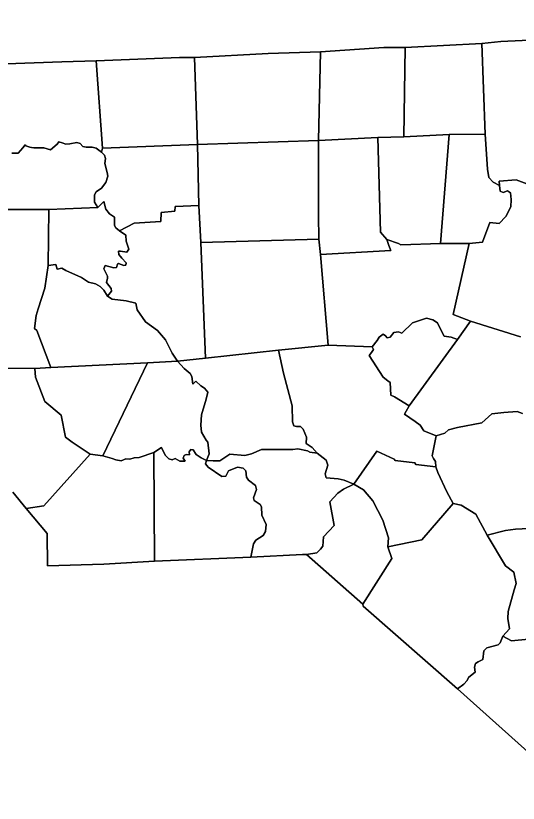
# Model space of a CAD drawing. Extents: x 1190067 to 1192950, y 891516 to 893460.
# Drawn here: x 1192858.87 to 1192883.25, y 893251.06 to 893289.31 of the extents above; entities that cross this region are included whole.
import ezdxf

# ---------------------------------------------------------------- set-up
doc = ezdxf.new("R2010")
doc.units = 0
doc.layers.add('Old_Level_11', color=7, linetype='Continuous')

msp = doc.modelspace()

# ---------------------------------------------------------------- linework, layer by layer
at = {"layer": 'Old_Level_11'}
for points in [[(1192902.736, 893289.311), (1192900.069, 893289.108), (1192898.02, 893289.01), (1192893.192, 893288.687), (1192891.696, 893288.571), (1192890.022, 893288.459), (1192886.96, 893288.289), (1192885.519, 893288.206), (1192882.413, 893288.061), (1192881.49, 893287.96), (1192877.765, 893287.777), (1192876.74, 893287.764), (1192873.664, 893287.558), (1192871.122, 893287.479), (1192867.546, 893287.278), (1192866.817, 893287.289), (1192862.776, 893287.12), (1192861.1, 893287.076), (1192858.415, 893286.982)], [(1192877.765, 893287.777), (1192881.49, 893287.96), (1192881.656, 893283.566), (1192879.906, 893283.545), (1192877.708, 893283.427), (1192877.765, 893287.777)], [(1192885.519, 893288.206), (1192884.98, 893287.406), (1192884.907, 893287.207), (1192885.132, 893283.015), (1192885.163, 893282.486), (1192885.082, 893282.225), (1192884.816, 893281.382), (1192884.966, 893281.157), (1192884.892, 893280.689), (1192883.147, 893281.339), (1192882.332, 893281.276), (1192882.339, 893281.068), (1192882.036, 893281.23), (1192881.822, 893281.462), (1192881.758, 893281.867), (1192881.656, 893283.566), (1192881.49, 893287.96), (1192882.413, 893288.061), (1192885.519, 893288.206)], [(1192871.122, 893287.479), (1192873.664, 893287.558), (1192873.564, 893283.246), (1192867.69, 893283.054), (1192867.546, 893287.278), (1192871.122, 893287.479)], [(1192877.765, 893287.777), (1192877.708, 893283.427), (1192876.443, 893283.393), (1192873.564, 893283.246), (1192873.664, 893287.558), (1192876.74, 893287.764), (1192877.765, 893287.777)], [(1192867.546, 893287.278), (1192867.69, 893283.054), (1192863.083, 893282.882), (1192862.776, 893287.12), (1192866.817, 893287.289), (1192867.546, 893287.278)], [(1192858.415, 893286.982), (1192861.1, 893287.076), (1192862.776, 893287.12), (1192863.083, 893282.882)], [(1192876.87, 893278.451), (1192876.98, 893278.153), (1192877.08, 893277.904), (1192873.663, 893277.708), (1192873.572, 893278.463), (1192873.557, 893279.623), (1192873.564, 893283.246), (1192876.443, 893283.393), (1192876.573, 893278.801), (1192876.87, 893278.451)], [(1192877.708, 893283.427), (1192879.906, 893283.545), (1192879.487, 893278.252), (1192877.563, 893278.183), (1192877.442, 893278.244), (1192876.87, 893278.451), (1192876.573, 893278.801), (1192876.443, 893283.393), (1192877.708, 893283.427)], [(1192879.906, 893283.545), (1192881.656, 893283.566), (1192881.758, 893281.867), (1192881.822, 893281.462), (1192882.036, 893281.23), (1192882.339, 893281.068), (1192882.371, 893280.794), (1192882.524, 893280.728), (1192882.727, 893280.8), (1192882.876, 893280.703), (1192882.918, 893280.381), (1192882.891, 893280.034), (1192882.655, 893279.554), (1192882.326, 893279.227), (1192881.879, 893279.263), (1192881.523, 893278.32), (1192880.871, 893278.252), (1192879.487, 893278.252), (1192879.906, 893283.545)], [(1192861.834, 893283.148), (1192861.991, 893283.101), (1192862.122, 893282.961), (1192862.28, 893282.929), (1192862.571, 893282.932), (1192862.776, 893282.88), (1192863.03, 893282.68), (1192863.177, 893282.539), (1192863.225, 893282.375), (1192863.2, 893282.139), (1192863.3, 893281.7), (1192863.346, 893281.521), (1192863.234, 893281.214), (1192863.028, 893280.932), (1192862.767, 893280.752), (1192862.689, 893280.616), (1192862.683, 893280.252), (1192862.851, 893279.997), (1192860.472, 893279.895), (1192858.281, 893279.897)], [(1192858.681, 893282.639), (1192858.988, 893282.642), (1192859.207, 893282.891), (1192859.319, 893283.04), (1192859.362, 893282.988), (1192859.549, 893282.922), (1192859.629, 893282.915), (1192859.741, 893282.904), (1192860.24, 893282.888), (1192860.554, 893282.794), (1192860.874, 893283.082), (1192860.965, 893283.184), (1192861.122, 893283.137), (1192861.293, 893283.073), (1192861.488, 893283.086), (1192861.834, 893283.148)], [(1192863.083, 893282.882), (1192863.03, 893282.68), (1192862.776, 893282.88), (1192862.571, 893282.932), (1192862.28, 893282.929), (1192862.122, 893282.961), (1192861.991, 893283.101), (1192861.834, 893283.148), (1192861.488, 893283.086), (1192861.293, 893283.073), (1192861.122, 893283.137), (1192860.965, 893283.184), (1192860.874, 893283.082), (1192860.554, 893282.794), (1192860.24, 893282.888), (1192859.741, 893282.904), (1192859.629, 893282.915), (1192859.549, 893282.922), (1192859.362, 893282.988), (1192859.319, 893283.04), (1192859.207, 893282.891), (1192858.988, 893282.642), (1192858.681, 893282.639)], [(1192863.083, 893282.882), (1192867.69, 893283.054), (1192867.759, 893280.091), (1192866.611, 893280.05), (1192866.586, 893279.814), (1192865.919, 893279.755), (1192865.904, 893279.313), (1192864.624, 893279.235), (1192863.909, 893278.862), (1192863.731, 893279.006), (1192863.663, 893279.124), (1192863.655, 893279.521), (1192863.415, 893279.688), (1192863.245, 893279.911), (1192863.138, 893280.287), (1192862.994, 893280.142), (1192862.851, 893279.997), (1192862.683, 893280.252), (1192862.689, 893280.616), (1192862.767, 893280.752), (1192863.028, 893280.932), (1192863.234, 893281.214), (1192863.346, 893281.521), (1192863.3, 893281.7), (1192863.2, 893282.139), (1192863.225, 893282.375), (1192863.177, 893282.539), (1192863.03, 893282.68), (1192863.083, 893282.882)], [(1192873.564, 893283.246), (1192873.557, 893279.623), (1192873.572, 893278.463), (1192867.857, 893278.305), (1192867.759, 893280.091), (1192867.69, 893283.054), (1192873.564, 893283.246)], [(1192883.36, 893273.722), (1192880.934, 893274.477), (1192880.105, 893274.793), (1192880.871, 893278.252), (1192881.523, 893278.32), (1192881.879, 893279.263), (1192882.326, 893279.227), (1192882.655, 893279.554), (1192882.891, 893280.034), (1192882.918, 893280.381), (1192882.876, 893280.703), (1192882.727, 893280.8), (1192882.524, 893280.728), (1192882.371, 893280.794), (1192882.339, 893281.068), (1192882.332, 893281.276), (1192883.147, 893281.339), (1192884.892, 893280.689)], [(1192863.138, 893280.287), (1192863.245, 893279.911), (1192863.415, 893279.688), (1192863.655, 893279.521), (1192863.663, 893279.124), (1192863.731, 893279.006), (1192863.909, 893278.862), (1192864.21, 893278.658), (1192864.227, 893278.355), (1192864.364, 893277.977), (1192864.252, 893277.83), (1192863.951, 893277.875), (1192863.854, 893277.869), (1192863.87, 893277.709), (1192864.013, 893277.537), (1192864.23, 893277.309), (1192864.219, 893277.2), (1192864.12, 893277.178), (1192863.858, 893277.283), (1192863.805, 893277.241), (1192863.757, 893277.087), (1192863.627, 893277.068), (1192863.204, 893277.173), (1192863.14, 893277.021), (1192863.329, 893276.67), (1192863.318, 893276.561), (1192863.281, 893276.359), (1192863.492, 893276.069), (1192863.51, 893275.941), (1192863.324, 893275.69), (1192863.145, 893275.977), (1192862.972, 893276.168), (1192862.743, 893276.285), (1192862.398, 893276.366), (1192862.054, 893276.606), (1192861.3, 893276.932), (1192861.102, 893277.046), (1192860.873, 893277.005), (1192860.815, 893277.232), (1192860.44, 893277.173), (1192860.472, 893279.895), (1192862.851, 893279.997), (1192862.994, 893280.142), (1192863.138, 893280.287)], [(1192866.611, 893280.05), (1192867.759, 893280.091), (1192867.857, 893278.305), (1192868.073, 893272.686), (1192866.713, 893272.541), (1192866.466, 893272.929), (1192866.134, 893273.578), (1192865.749, 893274.027), (1192865.168, 893274.448), (1192864.763, 893275.026), (1192864.701, 893275.348), (1192864.231, 893275.458), (1192863.55, 893275.542), (1192863.324, 893275.69), (1192863.51, 893275.941), (1192863.492, 893276.069), (1192863.281, 893276.359), (1192863.318, 893276.561), (1192863.329, 893276.67), (1192863.14, 893277.021), (1192863.204, 893277.173), (1192863.627, 893277.068), (1192863.757, 893277.087), (1192863.805, 893277.241), (1192863.858, 893277.283), (1192864.12, 893277.178), (1192864.219, 893277.2), (1192864.23, 893277.309), (1192864.013, 893277.537), (1192863.87, 893277.709), (1192863.854, 893277.869), (1192863.951, 893277.875), (1192864.252, 893277.83), (1192864.364, 893277.977), (1192864.227, 893278.355), (1192864.21, 893278.658), (1192863.909, 893278.862), (1192864.624, 893279.235), (1192865.904, 893279.313), (1192865.919, 893279.755), (1192866.586, 893279.814), (1192866.611, 893280.05)], [(1192858.281, 893279.897), (1192860.472, 893279.895), (1192860.44, 893277.173)], [(1192873.663, 893277.708), (1192874.035, 893273.319), (1192871.621, 893273.073), (1192868.073, 893272.686), (1192867.857, 893278.305), (1192873.572, 893278.463), (1192873.663, 893277.708)], [(1192880.934, 893274.477), (1192880.314, 893273.584), (1192880.007, 893273.698), (1192879.661, 893273.753), (1192879.504, 893274.055), (1192879.336, 893274.39), (1192879.113, 893274.542), (1192878.802, 893274.624), (1192878.118, 893274.401), (1192877.609, 893273.889), (1192877.44, 893273.955), (1192877.214, 893273.933), (1192877.042, 893273.7), (1192876.894, 893273.668), (1192876.808, 893273.757), (1192876.707, 893273.847), (1192876.513, 893273.695), (1192876.414, 893273.532), (1192876.171, 893273.228), (1192874.035, 893273.319), (1192873.663, 893277.708), (1192877.08, 893277.904), (1192876.98, 893278.153), (1192876.87, 893278.451), (1192877.442, 893278.244), (1192877.563, 893278.183), (1192879.487, 893278.252), (1192880.871, 893278.252), (1192880.105, 893274.793), (1192880.934, 893274.477)], [(1192860.815, 893277.232), (1192860.873, 893277.005), (1192861.102, 893277.046), (1192861.3, 893276.932), (1192862.054, 893276.606), (1192862.398, 893276.366), (1192862.743, 893276.285), (1192862.972, 893276.168), (1192863.145, 893275.977), (1192863.324, 893275.69), (1192863.55, 893275.542), (1192864.231, 893275.458), (1192864.701, 893275.348), (1192864.763, 893275.026), (1192865.168, 893274.448), (1192865.749, 893274.027), (1192866.134, 893273.578), (1192866.466, 893272.929), (1192866.713, 893272.541), (1192865.264, 893272.45), (1192860.57, 893272.233), (1192859.9, 893274.016), (1192859.782, 893274.122), (1192859.861, 893274.746), (1192859.958, 893275.084), (1192860.283, 893276.081), (1192860.44, 893277.173), (1192860.815, 893277.232)], [(1192860.44, 893277.173), (1192860.283, 893276.081), (1192859.958, 893275.084), (1192859.861, 893274.746), (1192859.782, 893274.122), (1192859.9, 893274.016), (1192860.57, 893272.233), (1192859.798, 893272.18), (1192857.8, 893272.195)], [(1192878.118, 893274.401), (1192878.802, 893274.624), (1192879.113, 893274.542), (1192879.336, 893274.39), (1192879.504, 893274.055), (1192879.661, 893273.753), (1192880.007, 893273.698), (1192880.314, 893273.584), (1192877.967, 893270.363), (1192877.251, 893270.805), (1192877.069, 893270.888), (1192877.044, 893271.506), (1192876.925, 893271.582), (1192876.706, 893271.764), (1192876.027, 893272.817), (1192876.138, 893272.947), (1192876.235, 893273.094), (1192876.171, 893273.228), (1192876.414, 893273.532), (1192876.513, 893273.695), (1192876.707, 893273.847), (1192876.808, 893273.757), (1192876.894, 893273.668), (1192877.042, 893273.7), (1192877.214, 893273.933), (1192877.44, 893273.955), (1192877.609, 893273.889), (1192878.118, 893274.401)], [(1192883.466, 893269.986), (1192883.207, 893270.095), (1192882.562, 893270.044), (1192881.978, 893269.97), (1192881.495, 893269.538), (1192880.302, 893269.312), (1192879.875, 893269.204), (1192879.695, 893269.035), (1192879.266, 893268.911), (1192878.671, 893269.151), (1192878.496, 893269.422), (1192878.246, 893269.608), (1192877.729, 893269.965), (1192877.967, 893270.363), (1192880.314, 893273.584), (1192880.934, 893274.477), (1192883.36, 893273.722)], [(1192868.073, 893272.686), (1192871.621, 893273.073), (1192871.866, 893271.958), (1192872.281, 893270.37), (1192872.305, 893269.58), (1192872.365, 893269.401), (1192872.487, 893269.356), (1192872.696, 893269.366), (1192872.824, 893269.226), (1192872.973, 893268.848), (1192872.97, 893268.534), (1192873.252, 893268.347), (1192873.492, 893268.069), (1192873.147, 893268.122), (1192873.026, 893268.182), (1192872.559, 893268.279), (1192872.316, 893268.242), (1192870.802, 893268.246), (1192870.316, 893268.029), (1192869.989, 893267.954), (1192869.262, 893268.013), (1192868.781, 893267.686), (1192868.447, 893267.689), (1192868.13, 893267.706), (1192868.261, 893268.038), (1192868.194, 893268.595), (1192868.109, 893268.698), (1192867.879, 893269.083), (1192867.852, 893269.432), (1192867.89, 893269.932), (1192868.115, 893270.696), (1192868.199, 893271.034), (1192868.028, 893271.224), (1192867.848, 893271.337), (1192867.601, 893271.568), (1192867.458, 893271.425), (1192867.417, 893271.791), (1192867.337, 893271.941), (1192867.042, 893272.176), (1192866.713, 893272.541), (1192868.073, 893272.686)], [(1192876.171, 893273.228), (1192876.235, 893273.094), (1192876.138, 893272.947), (1192876.027, 893272.817), (1192876.706, 893271.764), (1192876.925, 893271.582), (1192877.044, 893271.506), (1192877.069, 893270.888), (1192877.251, 893270.805), (1192877.967, 893270.363), (1192877.729, 893269.965), (1192878.246, 893269.608), (1192878.496, 893269.422), (1192878.671, 893269.151), (1192879.266, 893268.911), (1192879.072, 893267.942), (1192879.136, 893267.809), (1192879.246, 893267.655), (1192879.248, 893267.403), (1192878.289, 893267.511), (1192878.235, 893267.596), (1192877.275, 893267.703), (1192877.235, 893267.77), (1192876.388, 893268.162), (1192875.28, 893266.556), (1192874.808, 893266.749), (1192874.513, 893266.812), (1192873.93, 893266.86), (1192873.889, 893267.068), (1192874.015, 893267.479), (1192873.931, 893267.724), (1192873.492, 893268.069), (1192873.252, 893268.347), (1192872.97, 893268.534), (1192872.973, 893268.848), (1192872.824, 893269.226), (1192872.696, 893269.366), (1192872.487, 893269.356), (1192872.365, 893269.401), (1192872.305, 893269.58), (1192872.281, 893270.37), (1192871.866, 893271.958), (1192871.621, 893273.073), (1192874.035, 893273.319), (1192876.171, 893273.228)], [(1192860.57, 893272.233), (1192865.264, 893272.45), (1192863.088, 893267.929), (1192862.476, 893268.021), (1192861.61, 893268.592), (1192861.284, 893268.843), (1192861.073, 893269.917), (1192860.277, 893270.575), (1192859.835, 893271.752), (1192859.798, 893272.18), (1192860.57, 893272.233)], [(1192866.713, 893272.541), (1192867.042, 893272.176), (1192867.337, 893271.941), (1192867.417, 893271.791), (1192867.458, 893271.425), (1192867.601, 893271.568), (1192867.848, 893271.337), (1192868.028, 893271.224), (1192868.199, 893271.034), (1192868.115, 893270.696), (1192867.89, 893269.932), (1192867.852, 893269.432), (1192867.879, 893269.083), (1192868.109, 893268.698), (1192868.194, 893268.595), (1192868.261, 893268.038), (1192868.13, 893267.706), (1192867.874, 893267.842), (1192867.619, 893267.994), (1192867.485, 893268.228), (1192867.374, 893268.239), (1192867.284, 893268.138), (1192867.299, 893267.98), (1192867.142, 893267.996), (1192867.042, 893267.959), (1192866.996, 893267.822), (1192867.091, 893267.671), (1192866.837, 893267.681), (1192866.612, 893267.814), (1192866.461, 893267.735), (1192866.291, 893267.784), (1192866.119, 893267.974), (1192865.935, 893268.338), (1192865.574, 893268.091), (1192864.864, 893267.848), (1192864.608, 893267.842), (1192864.409, 893267.768), (1192864.204, 893267.788), (1192863.988, 893267.7), (1192863.722, 893267.742), (1192863.553, 893267.805), (1192863.088, 893267.929), (1192865.264, 893272.45), (1192866.713, 893272.541)], [(1192857.8, 893272.195), (1192859.798, 893272.18), (1192859.835, 893271.752), (1192860.277, 893270.575), (1192861.073, 893269.917), (1192861.284, 893268.843), (1192861.61, 893268.592), (1192862.476, 893268.021), (1192860.235, 893265.507), (1192859.381, 893265.384), (1192858.726, 893266.167)], [(1192886.318, 893264.541), (1192883.119, 893264.37), (1192882.635, 893264.316), (1192881.75, 893264.089), (1192881.189, 893265.11), (1192880.492, 893265.535), (1192880.09, 893265.628), (1192879.789, 893266.18), (1192879.358, 893267.124), (1192879.248, 893267.403), (1192879.246, 893267.655), (1192879.136, 893267.809), (1192879.072, 893267.942), (1192879.266, 893268.911), (1192879.695, 893269.035), (1192879.875, 893269.204), (1192880.302, 893269.312), (1192881.495, 893269.538), (1192881.978, 893269.97), (1192882.562, 893270.044), (1192883.207, 893270.095), (1192883.466, 893269.986)], [(1192865.574, 893268.091), (1192865.597, 893262.822), (1192863.14, 893262.674), (1192860.406, 893262.594), (1192860.387, 893264.161), (1192859.381, 893265.384), (1192860.235, 893265.507), (1192862.476, 893268.021), (1192863.088, 893267.929), (1192863.553, 893267.805), (1192863.722, 893267.742), (1192863.988, 893267.7), (1192864.204, 893267.788), (1192864.409, 893267.768), (1192864.608, 893267.842), (1192864.864, 893267.848), (1192865.574, 893268.091)], [(1192867.284, 893268.138), (1192867.374, 893268.239), (1192867.485, 893268.228), (1192867.619, 893267.994), (1192867.874, 893267.842), (1192868.13, 893267.706), (1192868.082, 893267.554), (1192868.207, 893267.384), (1192868.876, 893266.939), (1192869.068, 893266.95), (1192869.191, 893267.204), (1192869.624, 893267.379), (1192869.906, 893267.334), (1192870.036, 893267.21), (1192870.065, 893266.894), (1192870.162, 893266.758), (1192870.5, 893266.503), (1192870.558, 893266.308), (1192870.403, 893265.901), (1192870.436, 893265.772), (1192870.732, 893265.569), (1192870.799, 893265.452), (1192870.804, 893265.059), (1192871.023, 893264.597), (1192870.986, 893264.256), (1192870.87, 893264.065), (1192870.527, 893263.835), (1192870.413, 893263.659), (1192870.279, 893263.015), (1192865.597, 893262.822), (1192865.574, 893268.091), (1192865.935, 893268.338), (1192866.119, 893267.974), (1192866.291, 893267.784), (1192866.461, 893267.735), (1192866.612, 893267.814), (1192866.837, 893267.681), (1192867.091, 893267.671), (1192866.996, 893267.822), (1192867.042, 893267.959), (1192867.142, 893267.996), (1192867.299, 893267.98), (1192867.284, 893268.138)], [(1192872.316, 893268.242), (1192872.559, 893268.279), (1192873.026, 893268.182), (1192873.147, 893268.122), (1192873.492, 893268.069), (1192873.931, 893267.724), (1192874.015, 893267.479), (1192873.889, 893267.068), (1192873.93, 893266.86), (1192874.513, 893266.812), (1192874.808, 893266.749), (1192875.28, 893266.556), (1192874.775, 893266.313), (1192874.499, 893266.123), (1192874.117, 893265.694), (1192874.323, 893264.558), (1192873.8, 893264.004), (1192873.765, 893263.554), (1192873.654, 893263.409), (1192873.475, 893263.225), (1192872.973, 893263.138), (1192872.783, 893263.142), (1192870.279, 893263.015), (1192870.413, 893263.659), (1192870.527, 893263.835), (1192870.87, 893264.065), (1192870.986, 893264.256), (1192871.023, 893264.597), (1192870.804, 893265.059), (1192870.799, 893265.452), (1192870.732, 893265.569), (1192870.436, 893265.772), (1192870.403, 893265.901), (1192870.558, 893266.308), (1192870.5, 893266.503), (1192870.162, 893266.758), (1192870.065, 893266.894), (1192870.036, 893267.21), (1192869.906, 893267.334), (1192869.624, 893267.379), (1192869.191, 893267.204), (1192869.068, 893266.95), (1192868.876, 893266.939), (1192868.207, 893267.384), (1192868.082, 893267.554), (1192868.13, 893267.706), (1192868.447, 893267.689), (1192868.781, 893267.686), (1192869.262, 893268.013), (1192869.989, 893267.954), (1192870.316, 893268.029), (1192870.802, 893268.246), (1192872.316, 893268.242)], [(1192880.09, 893265.628), (1192878.578, 893263.854), (1192876.92, 893263.522), (1192876.954, 893263.957), (1192876.688, 893264.817), (1192876.206, 893265.748), (1192875.743, 893266.286), (1192875.28, 893266.556), (1192876.388, 893268.162), (1192877.235, 893267.77), (1192877.275, 893267.703), (1192878.235, 893267.596), (1192878.289, 893267.511), (1192879.248, 893267.403), (1192879.358, 893267.124), (1192879.789, 893266.18), (1192880.09, 893265.628)], [(1192875.28, 893266.556), (1192875.743, 893266.286), (1192876.206, 893265.748), (1192876.688, 893264.817), (1192876.954, 893263.957), (1192876.92, 893263.522), (1192877.125, 893262.952), (1192875.713, 893260.73), (1192872.973, 893263.138), (1192873.475, 893263.225), (1192873.654, 893263.409), (1192873.765, 893263.554), (1192873.8, 893264.004), (1192874.323, 893264.558), (1192874.117, 893265.694), (1192874.499, 893266.123), (1192874.775, 893266.313), (1192875.28, 893266.556)], [(1192858.726, 893266.167), (1192859.381, 893265.384), (1192860.387, 893264.161), (1192860.406, 893262.594), (1192863.14, 893262.674), (1192865.597, 893262.822), (1192870.279, 893263.015), (1192872.783, 893263.142), (1192872.973, 893263.138), (1192875.713, 893260.73), (1192875.734, 893260.634), (1192880.31, 893256.614), (1192885.412, 893252.041), (1192886.344, 893251.062)], [(1192878.578, 893263.854), (1192880.09, 893265.628), (1192880.492, 893265.535), (1192881.189, 893265.11), (1192881.75, 893264.089), (1192882.634, 893262.593), (1192883.041, 893262.28), (1192883.15, 893261.735), (1192883.05, 893261.434), (1192882.764, 893260.373), (1192882.754, 893260.03), (1192882.837, 893259.536), (1192882.51, 893259.184), (1192882.376, 893258.856), (1192882.285, 893258.757), (1192881.729, 893258.603), (1192881.586, 893258.463), (1192881.537, 893258.048), (1192881.318, 893257.933), (1192881.182, 893257.855), (1192881.129, 893257.674), (1192881.164, 893257.436), (1192880.936, 893257.244), (1192880.849, 893257.176), (1192880.784, 893257.027), (1192880.621, 893256.843), (1192880.31, 893256.614), (1192875.734, 893260.634), (1192875.713, 893260.73), (1192877.125, 893262.952), (1192876.92, 893263.522), (1192878.578, 893263.854)], [(1192884.733, 893259.128), (1192882.924, 893258.949), (1192882.51, 893259.184), (1192882.837, 893259.536), (1192882.754, 893260.03), (1192882.764, 893260.373), (1192883.05, 893261.434), (1192883.15, 893261.735), (1192883.041, 893262.28), (1192882.634, 893262.593), (1192881.75, 893264.089), (1192882.635, 893264.316), (1192883.119, 893264.37), (1192886.318, 893264.541)], [(1192885.412, 893252.041), (1192880.31, 893256.614), (1192880.621, 893256.843), (1192880.784, 893257.027), (1192880.849, 893257.176), (1192880.936, 893257.244), (1192881.164, 893257.436), (1192881.129, 893257.674), (1192881.182, 893257.855), (1192881.318, 893257.933), (1192881.537, 893258.048), (1192881.586, 893258.463), (1192881.729, 893258.603), (1192882.285, 893258.757), (1192882.376, 893258.856), (1192882.51, 893259.184), (1192882.924, 893258.949), (1192884.733, 893259.128)]]:
    msp.add_lwpolyline(points, dxfattribs=at)

doc.saveas('drawing.dxf')
